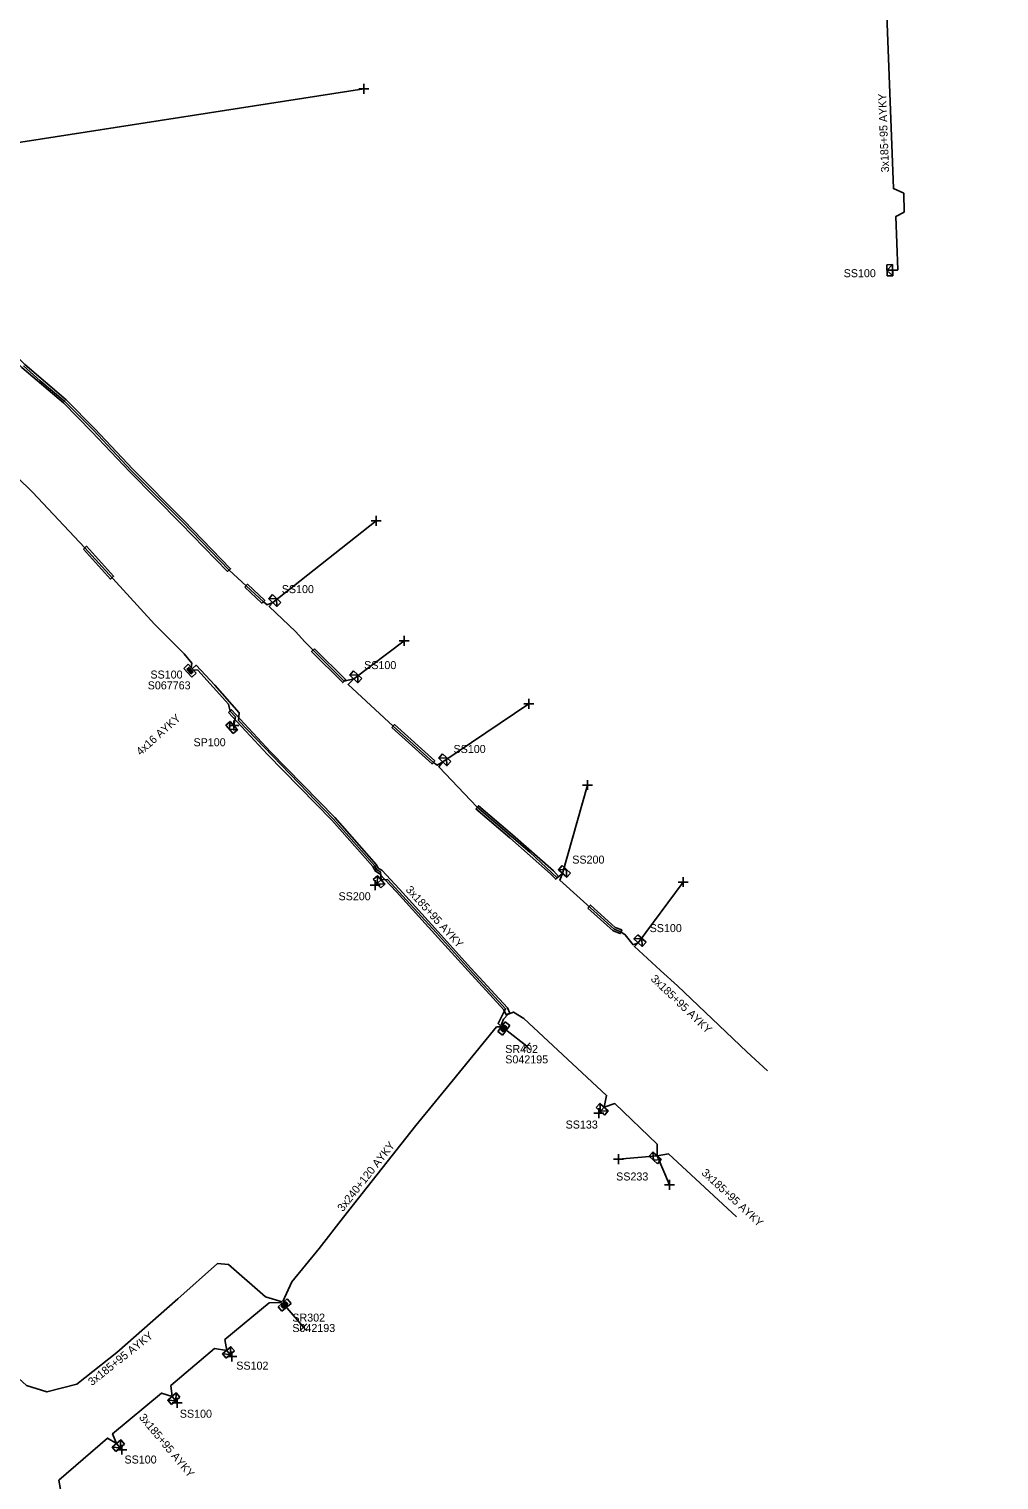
# Model space of a CAD drawing. Extents: x -748492 to -735633, y -1146251 to -1139940.
# Drawn here: x -735896.1 to -735775, y -1145198.2 to -1145016.9 of the extents above; entities that cross this region are included whole.
import ezdxf

# ---------------------------------------------------------------- set-up
doc = ezdxf.new("R2010")
doc.units = 0
for name, color, linetype in [('Vrstva 1', 7, 'Continuous'), ('Vrstva 20', 7, 'Continuous'), ('Vrstva 28', 7, 'Continuous'), ('Vrstva 29', 7, 'Continuous'), ('Vrstva 30', 7, 'Continuous'), ('Vrstva 31', 7, 'Continuous'), ('Vrstva 33', 7, 'Continuous'), ('Vrstva 34', 7, 'Continuous'), ('Vrstva 5', 7, 'Continuous'), ('Vrstva 52', 7, 'Continuous'), ('Vrstva 54', 7, 'Continuous'), ('Vrstva 59', 7, 'Continuous'), ('Vrstva 6', 7, 'Continuous'), ('Vrstva 8', 7, 'Continuous'), ('Vrstva 9', 7, 'Continuous')]:
    doc.layers.add(name, color=color, linetype=linetype)

# ---------------------------------------------------------------- blocks, each defined once
blk = doc.blocks.new('NN800')
at = {"layer": 'Vrstva 1'}
for points in [[(-0.44, 0.44), (0.44, -0.44)], [(-0.44, -0.44), (0.44, 0.44)]]:
    blk.add_lwpolyline(points, dxfattribs=at)
blk = doc.blocks.new('NN620')
at = {"layer": 'Vrstva 8'}
for points in [[(0.75, 0), (-0.75, 0)], [(-0.75, 0), (-0.75, -0.75)], [(0.75, -0.75), (0.75, 0)], [(-0.75, -0.75), (0.75, -0.75)], [(0.37, -0.18), (-0.38, -0.18)], [(-0.38, -0.18), (-0.38, -0.56)], [(-0.38, -0.56), (0.37, -0.56)], [(0.32, -0.23), (-0.33, -0.23)], [(-0.33, -0.23), (-0.33, -0.51)], [(-0.33, -0.51), (0.32, -0.51)], [(0.27, -0.27), (-0.28, -0.27)], [(-0.28, -0.27), (-0.28, -0.46)], [(-0.28, -0.46), (0.27, -0.46)], [(0.23, -0.32), (-0.23, -0.32)], [(-0.23, -0.32), (-0.23, -0.42)], [(-0.23, -0.42), (0.23, -0.42)], [(-0.19, -0.37), (0.19, -0.37)], [(0.23, -0.42), (0.23, -0.32)], [(0.27, -0.46), (0.27, -0.27)], [(0.32, -0.51), (0.32, -0.23)], [(0.37, -0.56), (0.37, -0.18)]]:
    blk.add_lwpolyline(points, dxfattribs=at)
blk = doc.blocks.new('NN630')
at = {"layer": 'Vrstva 9'}
for points in [[(0, -0.7), (-0.7, 0)], [(-0.7, -0.7), (-0.7, 0), (0.7, 0), (0.7, -0.7)], [(-0.7, -0.7), (0.7, -0.7)], [(0, -0.7), (0.7, 0)]]:
    blk.add_lwpolyline(points, dxfattribs=at)

msp = doc.modelspace()

# ---------------------------------------------------------------- linework, layer by layer
at = {"layer": 'Vrstva 20'}
for points in [[(-735902.64, -1145053.59), (-735902.28, -1145053.25), (-735900.07, -1145055.5), (-735896.65, -1145058.84), (-735891.48, -1145063.27), (-735887.9, -1145066.9), (-735883.16, -1145071.91), (-735876.78, -1145078.33), (-735870.95, -1145084.36), (-735871.31, -1145084.7), (-735877.14, -1145078.69), (-735883.52, -1145072.25), (-735888.26, -1145067.24), (-735891.82, -1145063.63), (-735896.99, -1145059.21), (-735900.43, -1145055.86)], [(-735889.32, -1145081.9), (-735888.95, -1145081.56), (-735885.55, -1145085.31), (-735885.92, -1145085.65)], [(-735869.18, -1145086.65), (-735868.84, -1145086.29), (-735866.68, -1145088.31), (-735867.02, -1145088.67)], [(-735860.46, -1145094.35), (-735856.57, -1145098.22), (-735856.93, -1145098.58), (-735860.82, -1145094.71)], [(-735871.19, -1145102.31), (-735870.83, -1145101.97), (-735865.97, -1145107.23), (-735857.94, -1145115.45), (-735852.75, -1145121.3), (-735852.48, -1145121.8), (-735852.07, -1145122.03), (-735849.86, -1145124.39), (-735845.06, -1145129.69), (-735840.92, -1145134.26), (-735836.38, -1145139.2), (-735836.05, -1145139.89), (-735836.51, -1145140.11), (-735836.8, -1145139.48), (-735841.28, -1145134.6), (-735845.43, -1145130.03), (-735850.22, -1145124.73), (-735852.39, -1145122.43), (-735852.86, -1145122.16), (-735853.17, -1145121.58), (-735858.3, -1145115.79), (-735866.33, -1145107.57)], [(-735850.82, -1145104.21), (-735850.48, -1145103.83), (-735845.44, -1145108.36), (-735845.78, -1145108.74)], [(-735840.3, -1145114.35), (-735839.98, -1145113.97), (-735835.73, -1145117.6), (-735830.63, -1145122.12), (-735829.97, -1145122.8), (-735830.33, -1145123.15), (-735830.98, -1145122.48), (-735836.06, -1145117.98)], [(-735826.33, -1145126.75), (-735825.99, -1145126.38), (-735822.92, -1145129.17), (-735822.1, -1145129.49), (-735822.28, -1145129.95), (-735823.18, -1145129.61)]]:
    msp.add_lwpolyline(points, close=True, dxfattribs=at)
at = {"layer": 'Vrstva 5'}
for points in [[(-735934.28, -1145040), (-735933.56, -1145038.78), (-735932.69, -1145038.95), (-735918.71, -1145052.14), (-735915.67, -1145055.19), (-735915.87, -1145056.05), (-735914.94, -1145055.89), (-735904.4, -1145066.08), (-735903.98, -1145066.76), (-735904.01, -1145067.26), (-735903.39, -1145067.28), (-735895.67, -1145074.81), (-735889.13, -1145081.73), (-735880.46, -1145091.28), (-735876.72, -1145094.99), (-735875.79, -1145096.17), (-735875.87, -1145096.75)], [(-735896.82, -1145059.03), (-735894.72, -1145060.9), (-735891.65, -1145063.45), (-735888.08, -1145067.07), (-735883.34, -1145072.08), (-735876.96, -1145078.51), (-735871.13, -1145084.53), (-735866.85, -1145088.49), (-735866.38, -1145088.86), (-735865.67, -1145088.59), (-735866.12, -1145089.07), (-735862.82, -1145092.22), (-735861.65, -1145093.5), (-735856.75, -1145098.4), (-735855.55, -1145098.12), (-735856.27, -1145098.83), (-735850.65, -1145104.02), (-735845.61, -1145108.55), (-735845.16, -1145108.91), (-735844.44, -1145108.49), (-735844.92, -1145109.1), (-735840.14, -1145114.16), (-735833.56, -1145119.79), (-735830.15, -1145122.97), (-735829.49, -1145122.43), (-735829.83, -1145123.25), (-735823.05, -1145129.39), (-735822.19, -1145129.72), (-735821.66, -1145130.08), (-735820.68, -1145131.34), (-735820.05, -1145131.08), (-735820.5, -1145131.57), (-735817.26, -1145134.56), (-735815.15, -1145136.46), (-735806.49, -1145144.72), (-735803.87, -1145147.09)], [(-735875.74, -1145096.85), (-735875.23, -1145096.41), (-735872.91, -1145098.91), (-735869.87, -1145102.38), (-735869.94, -1145103.32), (-735858.12, -1145115.62), (-735852.96, -1145121.44), (-735852.67, -1145121.98), (-735852.23, -1145122.23), (-735852.13, -1145123.24), (-735851.36, -1145123.17), (-735845.24, -1145129.86), (-735841.1, -1145134.43), (-735836.59, -1145139.34), (-735837.54, -1145141.16), (-735837.21, -1145141.49)], [(-735837.13, -1145141.39), (-735836.84, -1145140.62), (-735836.28, -1145140), (-735835.63, -1145139.74), (-735834.33, -1145140.57), (-735823.98, -1145150.17), (-735824.29, -1145151.63), (-735822.94, -1145151.19), (-735817.67, -1145156.27), (-735817.68, -1145157.71), (-735816.26, -1145157.46), (-735807.77, -1145165.34)], [(-735864.43, -1145175.89), (-735863.28, -1145173.46), (-735859.87, -1145169.28), (-735856.82, -1145165.37), (-735847.79, -1145153.92), (-735845.34, -1145150.91), (-735843.64, -1145148.85), (-735837.72, -1145141.6), (-735837.29, -1145141.59)], [(-735864.52, -1145175.97), (-735866.57, -1145175.31), (-735871.22, -1145171.28), (-735872.57, -1145171.14), (-735877.53, -1145175.58), (-735885.16, -1145182.29), (-735890.13, -1145186.23), (-735893.88, -1145187.21), (-735896.43, -1145186.39), (-735898.83, -1145184.18), (-735905.11, -1145176.8), (-735908.18, -1145173), (-735908.44, -1145172.16)], [(-735892.17, -1145199.41), (-735892.39, -1145198.25), (-735886.3, -1145192.98), (-735885.18, -1145193.66), (-735885.68, -1145192.44), (-735879.56, -1145187.35), (-735878.25, -1145187.79), (-735878.4, -1145186.42), (-735872.97, -1145181.78), (-735871.43, -1145182.01), (-735871.66, -1145180.66), (-735866.13, -1145176.09), (-735864.62, -1145176.05)]]:
    msp.add_lwpolyline(points, dxfattribs=at)
at = {"layer": 'Vrstva 52'}
for points in [[(-735774.98, -1145011.63), (-735776, -1145013.17), (-735778.01, -1145013.23), (-735786.27, -1145013.21), (-735789.07, -1145012.94), (-735788.16, -1145036.87), (-735786.87, -1145037.46), (-735786.83, -1145039.8), (-735787.86, -1145040.35), (-735787.61, -1145047.01), (-735788.27, -1145047.06)], [(-735875.65, -1145096.98), (-735875.03, -1145097.02), (-735871.21, -1145101.27), (-735871.01, -1145102.14), (-735870.33, -1145102.88), (-735870.54, -1145103.96)]]:
    msp.add_lwpolyline(points, dxfattribs=at)
at = {"layer": 'Vrstva 59'}
for points in [[(-735920.2, -1145034.65), (-735854.3, -1145024.4)], [(-735865.67, -1145088.59), (-735852.75, -1145078.38)], [(-735855.55, -1145098.12), (-735849.25, -1145093.38)], [(-735844.44, -1145108.49), (-735833.69, -1145101.25)], [(-735829.49, -1145122.43), (-735826.38, -1145111.38)], [(-735852.13, -1145123.24), (-735852.87, -1145123.91)], [(-735820.05, -1145131.08), (-735814.44, -1145123.5)], [(-735836.42, -1145142.11), (-735833.95, -1145144.02)], [(-735824.29, -1145151.63), (-735824.96, -1145152.37)], [(-735817.68, -1145157.71), (-735822.5, -1145158.13)], [(-735817.68, -1145157.71), (-735816.13, -1145161.34)], [(-735863.87, -1145176.74), (-735861.85, -1145179.12)], [(-735871.43, -1145182.01), (-735870.78, -1145182.77)], [(-735878.25, -1145187.79), (-735877.6, -1145188.55)], [(-735885.18, -1145193.66), (-735884.53, -1145194.42)]]:
    msp.add_lwpolyline(points, dxfattribs=at)

# ---------------------------------------------------------------- block references
at = {"layer": 'Vrstva 28'}
for p, rotation in [((-735875.74, -1145096.85), -47.19077217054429), ((-735837.11, -1145141.57), 52.21940827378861), ((-735864.44, -1145176.07), 40.2879834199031)]:
    msp.add_blockref('NN620', p, dxfattribs=dict(at, rotation=rotation))
at = {"layer": 'Vrstva 31'}
for p, rotation in [((-735788.27, -1145047.06), -87.94772502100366), ((-735865.67, -1145088.59), 136.3137527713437), ((-735855.55, -1145098.12), 136.73570541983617), ((-735870.54, -1145103.96), -48.844741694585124), ((-735844.44, -1145108.49), 136.64834436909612), ((-735829.49, -1145122.43), 138.0940582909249), ((-735852.13, -1145123.24), -48.01968618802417), ((-735820.05, -1145131.08), 137.63444998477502), ((-735824.29, -1145151.63), -42.095566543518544), ((-735817.68, -1145157.71), -41.83770260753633), ((-735871.43, -1145182.01), 40.65792503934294), ((-735878.25, -1145187.79), 40.57416675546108), ((-735885.18, -1145193.66), 40.28798331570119)]:
    msp.add_blockref('NN630', p, dxfattribs=dict(at, rotation=rotation))
at = {"layer": 'Vrstva 34'}
for p, rotation in [((-735854.3, -1145024.4), 45), ((-735788.27, -1145047.06), 45), ((-735852.75, -1145078.38), 45), ((-735849.25, -1145093.38), 45), ((-735833.69, -1145101.25), 44.99999995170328), ((-735870.54, -1145103.96), 44.99999995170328), ((-735826.38, -1145111.38), 45), ((-735852.87, -1145123.91), 45), ((-735814.44, -1145123.5), 44.99999995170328), ((-735824.96, -1145152.37), 45), ((-735822.5, -1145158.13), 45), ((-735816.13, -1145161.34), 45), ((-735870.78, -1145182.77), 45), ((-735877.6, -1145188.55), 45), ((-735884.53, -1145194.42), 45)]:
    msp.add_blockref('NN800', p, dxfattribs=dict(at, rotation=rotation))
for p in [(-735833.95, -1145144.02), (-735861.85, -1145179.12)]:
    msp.add_blockref('NN800', p, dxfattribs=at)

# ---------------------------------------------------------------- texts
at = {"layer": 'Vrstva 29'}
for s, p in [('S067763', (-735881.29, -1145099.43)), ('S042195', (-735836.64, -1145146.16)), ('S042193', (-735863.23, -1145179.72))]:
    msp.add_text(s, height=1, dxfattribs=at).set_placement(p)
at = {"layer": 'Vrstva 30'}
for s, p in [('SS100', (-735880.95, -1145098.08)), ('SR402', (-735836.64, -1145144.86)), ('SR302', (-735863.23, -1145178.42))]:
    msp.add_text(s, height=1, dxfattribs=at).set_placement(p)
at = {"layer": 'Vrstva 33'}
for s, p in [('SS100', (-735794.38, -1145047.94)), ('SS100', (-735864.55, -1145087.41)), ('SS100', (-735854.26, -1145096.9)), ('SP100', (-735875.57, -1145106.54)), ('SS100', (-735843.1, -1145107.38)), ('SS200', (-735828.27, -1145121.2)), ('SS200', (-735857.46, -1145125.78)), ('SS100', (-735818.61, -1145129.76)), ('SS133', (-735829.1, -1145154.3)), ('SS233', (-735822.79, -1145160.79)), ('SS102', (-735870.23, -1145184.42)), ('SS100', (-735877.28, -1145190.43)), ('SS100', (-735884.19, -1145196.15))]:
    msp.add_text(s, height=1, dxfattribs=at).set_placement(p)
at = {"layer": 'Vrstva 54'}
for s, rotation, p in [('3x185+95 AYKY', 92.237, (-735788.7, -1145034.82)), ('4x16 AYKY', 41.95, (-735882.18, -1145107.75))]:
    msp.add_text(s, height=1, rotation=rotation, dxfattribs=at).set_placement(p)
at = {"layer": 'Vrstva 6'}
for s, rotation, p in [('3x185+95 AYKY', 312.174, (-735849.14, -1145124.52)), ('3x185+95 AYKY', 316.323, (-735818.55, -1145135.7)), ('3x240+120 AYKY', 51.739, (-735856.92, -1145164.76)), ('3x185+95 AYKY', 317.148, (-735812.21, -1145159.94)), ('3x185+95 AYKY', 38.406, (-735888.25, -1145186.48)), ('3x185+95 AYKY', 309.75, (-735882.44, -1145190.42))]:
    msp.add_text(s, height=1, rotation=rotation, dxfattribs=at).set_placement(p)

doc.saveas('drawing.dxf')
